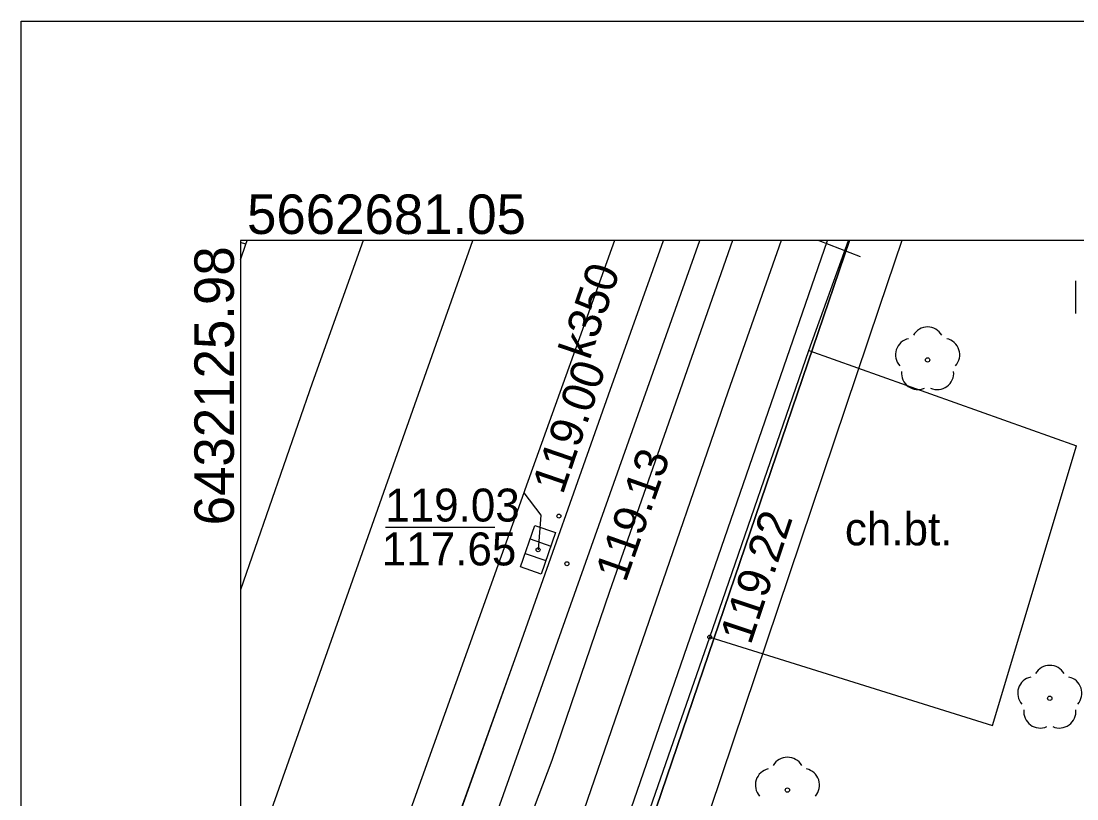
# Model space of a CAD drawing. Extents: x 6432121 to 6432331, y 5662538 to 5662686.
# Drawn here: x 6432120.98 to 6432145.04, y 5662668.33 to 5662686.05 of the extents above; entities that cross this region are included whole.
import ezdxf

# ---------------------------------------------------------------- set-up
doc = ezdxf.new("R2010")
doc.units = 0
for name, color, linetype in [('Warstwa 1', 7, 'Continuous'), ('Warstwa 10', 7, 'Continuous'), ('Warstwa 11', 7, 'Continuous'), ('Warstwa 12', 7, 'Continuous'), ('Warstwa 13', 7, 'Continuous'), ('Warstwa 14', 7, 'Continuous'), ('Warstwa 15', 7, 'Continuous'), ('Warstwa 19', 7, 'Continuous'), ('Warstwa 2', 7, 'Continuous'), ('Warstwa 25', 7, 'Continuous'), ('Warstwa 4', 7, 'Continuous'), ('Warstwa 5', 7, 'Continuous'), ('Warstwa 6', 7, 'Continuous'), ('Warstwa 63', 7, 'Continuous'), ('Warstwa 8', 7, 'Continuous'), ('Warstwa 9', 7, 'Continuous')]:
    doc.layers.add(name, color=color, linetype=linetype)

msp = doc.modelspace()

# ---------------------------------------------------------------- linework, layer by layer
at = {"layer": 'Warstwa 1'}
msp.add_line((6432132.84, 5662660.45), (6432139.86, 5662681.053), dxfattribs=at)
msp.add_line((6432132.84, 5662660.45), (6432139.86, 5662681.053), dxfattribs=at)
at = {"layer": 'Warstwa 10'}
msp.add_lwpolyline([(6432141.054, 5662681.053), (6432140.534, 5662679.529), (6432135.148, 5662663.529), (6432131.382, 5662652.343), (6432130.763, 5662650.66), (6432131.308, 5662649.588)], dxfattribs=at)
at = {"layer": 'Warstwa 11'}
for centre in [(6432141.639, 5662678.334), (6432144.424, 5662670.624), (6432138.444, 5662668.531)]:
    msp.add_circle(centre, 0.05, dxfattribs=at)
for centre, start, end in [((6432141.639, 5662678.709), 30.1471, 149.8529), ((6432141.282, 5662678.45), 102.1471, 221.8529), ((6432141.996, 5662678.45), 318.1471, 77.8529), ((6432141.419, 5662678.031), 174.1471, 293.8529), ((6432141.859, 5662678.031), 246.1471, 5.8529), ((6432144.424, 5662670.999), 30.1471, 149.8529), ((6432144.067, 5662670.74), 102.1471, 221.8529), ((6432144.781, 5662670.74), 318.1471, 77.8529), ((6432144.204, 5662670.321), 174.1471, 293.8529), ((6432144.644, 5662670.321), 246.1471, 5.8529), ((6432138.444, 5662668.906), 30.1471, 149.8529), ((6432138.087, 5662668.647), 102.1471, 221.8529), ((6432138.801, 5662668.647), 318.1471, 77.8529)]:
    msp.add_arc(centre, 0.375, start, end, dxfattribs=at)
at = {"layer": 'Warstwa 12'}
for points in [[(6432125.976, 5662642.467), (6432128.715, 5662650.377), (6432131.346, 5662657.821), (6432134.672, 5662667.499), (6432139.356, 5662681.053)], [(6432128.774, 5662681.053), (6432127.614, 5662677.805), (6432125.976, 5662673.095)], [(6432125.976, 5662666.084), (6432131.275, 5662681.053)], [(6432125.976, 5662680.611), (6432126.102, 5662680.969), (6432126.132, 5662681.053)], [(6432134.5, 5662681.053), (6432132.461, 5662675.374), (6432132.436, 5662675.304), (6432125.976, 5662657.264)], [(6432138.299, 5662681.053), (6432137.084, 5662677.596), (6432133.183, 5662666.267), (6432129.336, 5662655.279), (6432126.82, 5662648.145)], [(6432137.188, 5662681.053), (6432134.386, 5662673.057), (6432133.074, 5662669.208), (6432132.165, 5662666.795), (6432130.845, 5662662.84), (6432130.086, 5662660.535), (6432127.067, 5662651.659), (6432126.855, 5662651.083), (6432128.424, 5662647.788), (6432128.095, 5662639.148)], [(6432139.162, 5662681.053), (6432140.099, 5662680.691)], [(6432132.436, 5662675.304), (6432132.824, 5662674.793), (6432132.76, 5662674.008)]]:
    msp.add_lwpolyline(points, dxfattribs=at)
at = {"layer": 'Warstwa 14'}
msp.add_line((6432129.281, 5662674.526), (6432131.777, 5662674.526), dxfattribs=at)
msp.add_circle((6432132.76, 5662674.008), 0.045, dxfattribs=at)
msp.add_circle((6432132.76, 5662674.008), 0.045, dxfattribs=at)
at = {"layer": 'Warstwa 19'}
msp.add_line((6432126.102, 5662680.969), (6432125.976, 5662681.01), dxfattribs=at)
at = {"layer": 'Warstwa 2'}
msp.add_lwpolyline([(6432127.198, 5662654.972), (6432136.444, 5662681.053)], dxfattribs=at)
at = {"layer": 'Warstwa 25'}
for centre in [(6432133.234, 5662674.775), (6432133.417, 5662673.69), (6432136.674, 5662672.017)]:
    msp.add_circle(centre, 0.045, dxfattribs=at)
at = {"layer": 'Warstwa 4'}
for p, q in [((6432132.581, 5662674.255), (6432133.053, 5662674.092)), ((6432132.467, 5662673.924), (6432132.939, 5662673.761))]:
    msp.add_line(p, q, dxfattribs=at)
msp.add_lwpolyline([(6432132.36, 5662673.617), (6432132.687, 5662674.562), (6432133.16, 5662674.399), (6432132.833, 5662673.454)], close=True, dxfattribs=at)
at = {"layer": 'Warstwa 5'}
for p, q in [((6432138.933, 5662678.55), (6432139.838, 5662681.053)), ((6432145.015, 5662679.388), (6432145.015, 5662680.138)), ((6432138.933, 5662678.55), (6432145.036, 5662676.378)), ((6432143.119, 5662670.003), (6432145.036, 5662676.378)), ((6432131.67, 5662657.63), (6432136.674, 5662672.017)), ((6432136.674, 5662672.017), (6432143.119, 5662670.003))]:
    msp.add_line(p, q, dxfattribs=at)
at = {"layer": 'Warstwa 6'}
for points in [[(6432125.976, 5662652.958), (6432134.43, 5662655.74), (6432132.098, 5662658.263), (6432132.84, 5662660.45), (6432139.86, 5662681.053)], [(6432126.642, 5662656.159), (6432129.977, 5662665.224), (6432132.308, 5662671.72), (6432134.366, 5662677.536), (6432135.619, 5662681.053)], [(6432139.86, 5662681.053), (6432132.84, 5662660.45), (6432136.78, 5662656.51), (6432207.04, 5662678.03), (6432217.416, 5662681.053)]]:
    msp.add_lwpolyline(points, dxfattribs=at)
at = {"layer": 'Warstwa 63'}
for points in [[(6432120.976, 5662686.053), (6432330.976, 5662686.053), (6432330.976, 5662537.553), (6432120.976, 5662537.553)], [(6432125.976, 5662556.053), (6432325.976, 5662556.053), (6432325.976, 5662681.053), (6432125.976, 5662681.053)]]:
    msp.add_lwpolyline(points, close=True, dxfattribs=at)
at = {"layer": 'Warstwa 8'}
for p, q in [((6432134.366, 5662677.536), (6432135.619, 5662681.053)), ((6432132.308, 5662671.72), (6432134.366, 5662677.536)), ((6432129.977, 5662665.224), (6432132.308, 5662671.72))]:
    msp.add_line(p, q, dxfattribs=at)
at = {"layer": 'Warstwa 9'}
for p, q in [((6432134.366, 5662677.536), (6432135.619, 5662681.053)), ((6432134.366, 5662677.536), (6432135.619, 5662681.053)), ((6432138.933, 5662678.55), (6432139.838, 5662681.053)), ((6432138.933, 5662678.55), (6432139.838, 5662681.053)), ((6432136.674, 5662672.017), (6432138.933, 5662678.55)), ((6432136.674, 5662672.017), (6432138.933, 5662678.55)), ((6432136.674, 5662672.017), (6432138.933, 5662678.55)), ((6432138.933, 5662678.55), (6432145.036, 5662676.378)), ((6432132.308, 5662671.72), (6432134.366, 5662677.536)), ((6432132.308, 5662671.72), (6432134.366, 5662677.536)), ((6432143.119, 5662670.003), (6432145.036, 5662676.378)), ((6432131.67, 5662657.63), (6432136.674, 5662672.017)), ((6432131.67, 5662657.63), (6432136.674, 5662672.017)), ((6432136.674, 5662672.017), (6432143.119, 5662670.003)), ((6432129.977, 5662665.224), (6432132.308, 5662671.72)), ((6432129.977, 5662665.224), (6432132.308, 5662671.72))]:
    msp.add_line(p, q, dxfattribs=at)

# ---------------------------------------------------------------- texts
at = {"layer": 'Warstwa 13'}
msp.add_text('k350', height=0.75, rotation=71.1442, dxfattribs=at).set_placement((6432133.933, 5662678.308))
at = {"layer": 'Warstwa 14'}
msp.add_text('117.65', height=0.75, dxfattribs=at).set_placement((6432129.197, 5662673.651))
at = {"layer": 'Warstwa 15'}
msp.add_text('119.03', height=0.75, dxfattribs=at).set_placement((6432129.275, 5662674.651))
at = {"layer": 'Warstwa 25'}
for s, rotation, p in [('119.00', 71.0869, (6432133.322, 5662675.247)), ('119.13', 70.5196, (6432134.754, 5662673.242)), ('119.22', 71.5739, (6432137.603, 5662671.821))]:
    msp.add_text(s, height=0.75, rotation=rotation, dxfattribs=at).set_placement(p)
at = {"layer": 'Warstwa 63'}
msp.add_text('5662681.05', height=0.9, dxfattribs=at).set_placement((6432126.126, 5662681.203))
msp.add_text('6432125.98', height=0.9, rotation=90, dxfattribs=at).set_placement((6432125.826, 5662674.564))
at = {"layer": 'Warstwa 9'}
msp.add_text('ch.bt.', height=0.75, dxfattribs=at).set_placement((6432139.753, 5662674.108))

doc.saveas('drawing.dxf')
